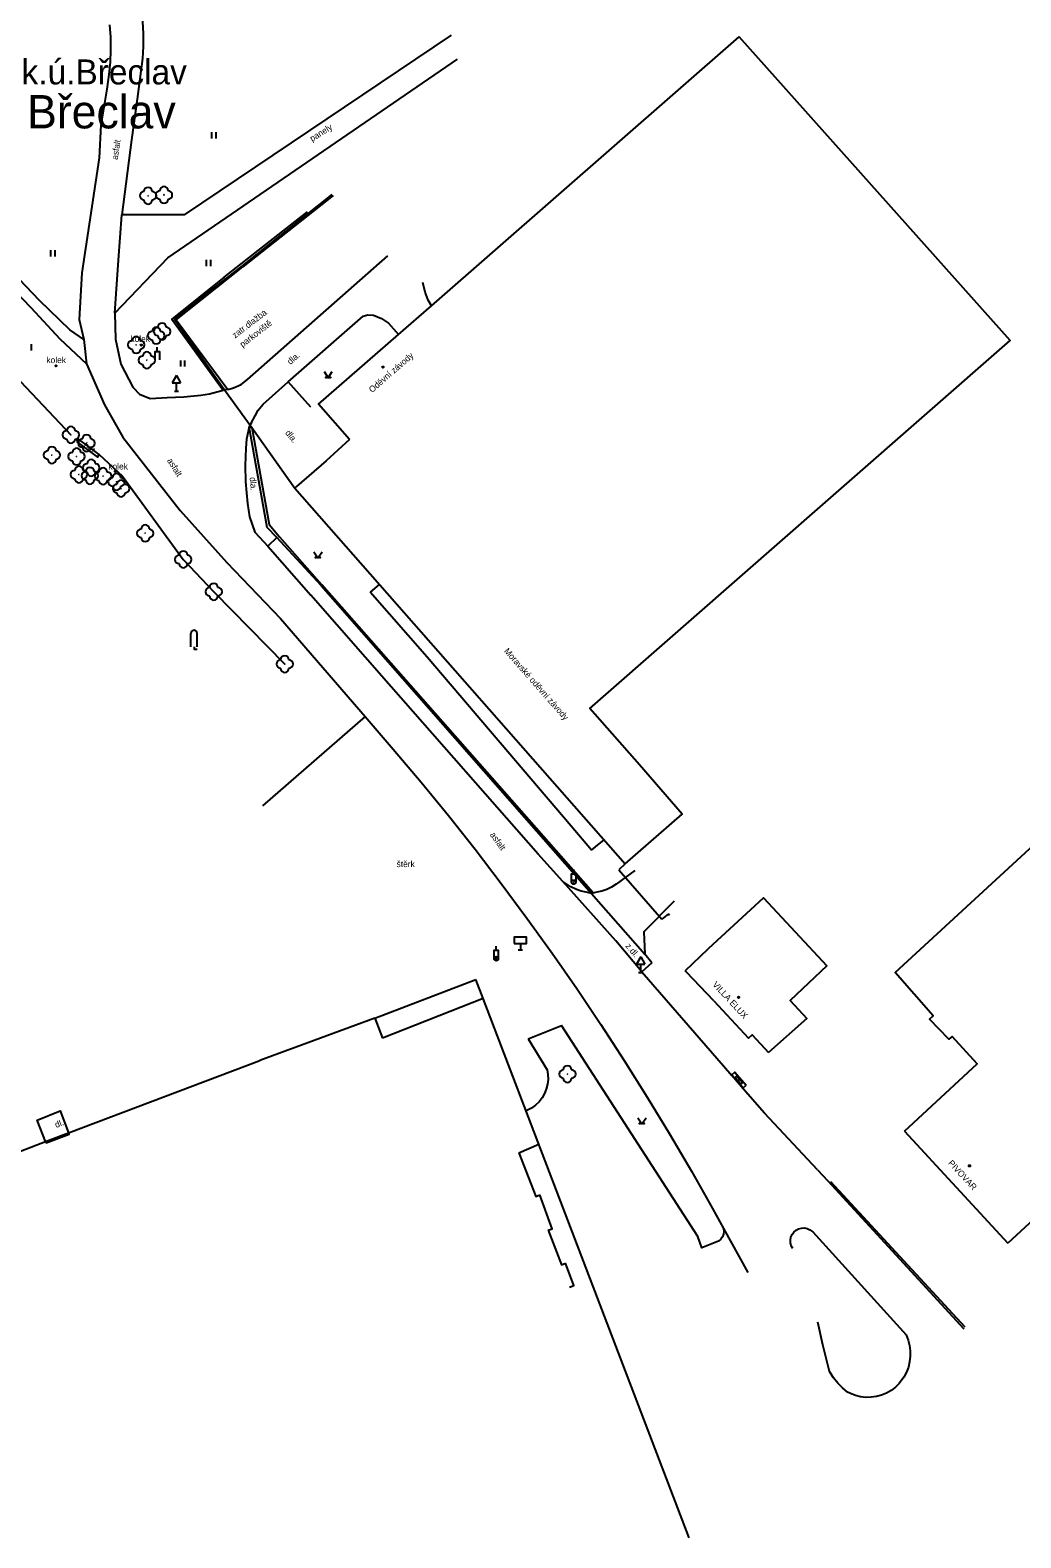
# Model space of a CAD drawing. Extents: x -584400 to -581602, y -1210894 to -1208793.
# Drawn here: x -583945.9 to -583827, y -1210882.6 to -1210701.6 of the extents above; entities that cross this region are included whole.
import ezdxf

# ---------------------------------------------------------------- set-up
doc = ezdxf.new("R2010")
doc.units = 0
for name, color, linetype in [('BUDOVY_MĚŘ', 7, 'Continuous'), ('BUDOVY_NEMĚŘ', 7, 'Continuous'), ('NÁZEV_K_Ú', 7, 'Continuous'), ('NÁZVY_SÍDEL_JEDNOTKY', 7, 'Continuous'), ('POMOC_POPIS', 7, 'Continuous'), ('ROZHRANÍ_PLOCH', 7, 'Continuous'), ('ZELEŇ', 7, 'Continuous'), ('ZN_BP', 7, 'Continuous'), ('ZN_BUDOV', 7, 'Continuous'), ('ZN_DOPLŇKOVÉ', 7, 'Continuous'), ('ZN_KULTUR', 7, 'Continuous')]:
    doc.layers.add(name, color=color, linetype=linetype)

msp = doc.modelspace()

# ---------------------------------------------------------------- linework, layer by layer
at = {"layer": 'BUDOVY_MĚŘ'}
for points in [[(-583897.74, -1210734.73), (-583860.8, -1210702.45)], [(-583901.7, -1210738.18), (-583897.74, -1210734.73)], [(-583907.56, -1210750.79), (-583911.28, -1210746.56), (-583901.7, -1210738.18)], [(-583907.56, -1210750.79), (-583910.38, -1210753.34), (-583913.92, -1210756.44), (-583914.14, -1210756.64), (-583874.49, -1210801.73)], [(-583840.92, -1210833.8), (-583832.22, -1210825.72), (-583835.22, -1210822.47), (-583835.6, -1210822.79), (-583837.93, -1210820.38), (-583837.49, -1210819.98), (-583842.06, -1210814.79), (-583822.9, -1210797.13), (-583814.95, -1210805.44), (-583799.2, -1210790.92), (-583799.71, -1210790.37), (-583789.52, -1210780.99), (-583777.17, -1210794.5), (-583787.28, -1210803.82), (-583788.25, -1210802.81), (-583802.29, -1210815.7), (-583799.16, -1210819.07), (-583805.28, -1210824.73), (-583804.74, -1210825.32), (-583828.53, -1210847.25)], [(-583864.44, -1210811.87), (-583857.85, -1210805.81), (-583850.26, -1210813.98), (-583854.68, -1210818.12), (-583852.67, -1210820.29), (-583857.27, -1210824.37)], [(-583864.44, -1210811.87), (-583864.58, -1210812.01), (-583867.27, -1210814.56)], [(-583863.83, -1210818.19), (-583867.09, -1210814.75), (-583867.27, -1210814.56)], [(-583904.53, -1210820.24), (-583892.4, -1210815.6)], [(-583891.52, -1210817.91), (-583892.4, -1210815.6)], [(-583891.52, -1210817.91), (-583903.61, -1210822.65)], [(-583866.78, -1210882.64), (-583891.52, -1210817.91)], [(-583863.83, -1210818.19), (-583859.67, -1210822.66), (-583859.24, -1210822.26), (-583857.27, -1210824.37)], [(-583904.53, -1210820.24), (-583918.35, -1210825.34)], [(-583904.53, -1210820.24), (-583903.61, -1210822.65)], [(-583941.29, -1210834.02), (-583918.35, -1210825.34)], [(-583944.05, -1210835.08), (-583941.29, -1210834.02)], [(-583840.92, -1210833.8), (-583828.53, -1210847.25)], [(-583952.52, -1210838.29), (-583944.05, -1210835.08)], [(-583887.24, -1210836.42), (-583884.83, -1210835.4)], [(-583887.24, -1210836.42), (-583885.21, -1210841.66), (-583884.71, -1210841.48)], [(-583883.73, -1210845.72), (-583883.24, -1210845.54), (-583884.71, -1210841.48)], [(-583883.73, -1210845.72), (-583882.13, -1210849.87), (-583881.64, -1210849.68)], [(-583881.14, -1210852.53), (-583880.64, -1210852.34), (-583881.64, -1210849.68)]]:
    msp.add_lwpolyline(points, dxfattribs=at)
at = {"layer": 'BUDOVY_NEMĚŘ'}
msp.add_lwpolyline([(-583874.49, -1210801.73), (-583867.61, -1210795.75), (-583872.77, -1210789.86), (-583878.7, -1210783.09), (-583828.25, -1210738.89), (-583860.8, -1210702.45)], dxfattribs=at)
at = {"layer": 'ROZHRANÍ_PLOCH'}
for points in [[(-583933.99, -1210693.27), (-583933.52, -1210694.7), (-583933.13, -1210696.15), (-583932.81, -1210697.62), (-583932.58, -1210699.1), (-583932.42, -1210700.59), (-583932.34, -1210702.09), (-583932.35, -1210703.59), (-583932.43, -1210705.06), (-583933.05, -1210709.95), (-583933.75, -1210714.83), (-583934.92, -1210723.8)], [(-583936.38, -1210701), (-583936.28, -1210702.5), (-583936.26, -1210704), (-583936.32, -1210705.49), (-583936.46, -1210706.99), (-583936.72, -1210708.72), (-583937.44, -1210713.06), (-583937.61, -1210716.96)], [(-583927.38, -1210723.8), (-583895.31, -1210702.23)], [(-583935.74, -1210735.61), (-583929.37, -1210728.99), (-583894.6, -1210705.12)], [(-583937.61, -1210716.96), (-583939.69, -1210730.77), (-583940.02, -1210736.39), (-583939.45, -1210738.79)], [(-583935.74, -1210735.61), (-583935.32, -1210729.24), (-583934.92, -1210723.8)], [(-583927.38, -1210723.8), (-583934.92, -1210723.8)], [(-583951.19, -1210729.43), (-583945.81, -1210734.96), (-583942.33, -1210738.72), (-583939.14, -1210741.69)], [(-583939.45, -1210738.79), (-583941.14, -1210737.64), (-583944.79, -1210734.09), (-583950.43, -1210728.22)], [(-583919.83, -1210743.57), (-583902.98, -1210728.72)], [(-583897.74, -1210734.73), (-583898.11, -1210734.06), (-583898.5, -1210733.12), (-583898.77, -1210731.94)], [(-583935.74, -1210735.61), (-583935.67, -1210738.75), (-583935.02, -1210741.76), (-583933.59, -1210744.52), (-583932.78, -1210745.35), (-583931.51, -1210745.85), (-583929.47, -1210745.75), (-583927.44, -1210745.68), (-583925.42, -1210745.46), (-583924.38, -1210745.32), (-583922.74, -1210744.87)], [(-583914.92, -1210743.86), (-583905.92, -1210735.98), (-583905.38, -1210735.83), (-583904.7, -1210735.88), (-583903.74, -1210736.28), (-583902.88, -1210736.84), (-583901.7, -1210738.18)], [(-583939.45, -1210738.79), (-583939.14, -1210741.69), (-583936.97, -1210746.64), (-583934.79, -1210750.49), (-583927.9, -1210759.31), (-583922.3, -1210765.55), (-583915.86, -1210772.26)], [(-583922.16, -1210744.79), (-583921.49, -1210744.57), (-583920.59, -1210744.18), (-583919.83, -1210743.57)], [(-583919.34, -1210748.74), (-583918.9, -1210747.94), (-583918.54, -1210747.27), (-583917.92, -1210746.53), (-583914.92, -1210743.86)], [(-583912.21, -1210746.89), (-583914.92, -1210743.86)], [(-583922.16, -1210744.79), (-583922.74, -1210744.87)], [(-583919.6, -1210749.25), (-583919.92, -1210750.75), (-583920.03, -1210751.83), (-583920.1, -1210753.92), (-583920.06, -1210755.84), (-583919.95, -1210757.18), (-583919.82, -1210758.47), (-583919.57, -1210760.09), (-583918.93, -1210761.92), (-583917.36, -1210763.61)], [(-583919.34, -1210748.74), (-583919.6, -1210749.25)], [(-583919.29, -1210749.36), (-583914.14, -1210756.64)], [(-583916.29, -1210762.55), (-583917.36, -1210763.61)], [(-583917.36, -1210763.61), (-583912.23, -1210769.48)], [(-583903.99, -1210768.18), (-583905.07, -1210769.12)], [(-583878.5, -1210800.09), (-583880.95, -1210797.19), (-583898.26, -1210776.93), (-583905.07, -1210769.12)], [(-583881.94, -1210803.86), (-583884.91, -1210800.55), (-583902.55, -1210780.48), (-583912.23, -1210769.48)], [(-583915.86, -1210772.26), (-583905.7, -1210784.05)], [(-583905.7, -1210784.05), (-583918, -1210794.77)], [(-583905.7, -1210784.05), (-583902.31, -1210787.95), (-583898.97, -1210791.91), (-583895.7, -1210795.92), (-583892.49, -1210799.98), (-583889.34, -1210804.09), (-583886.26, -1210808.25), (-583883.24, -1210812.45), (-583880.29, -1210816.71), (-583877.4, -1210821), (-583874.58, -1210825.34), (-583871.82, -1210829.72), (-583869.14, -1210834.15), (-583866.52, -1210838.61), (-583863.98, -1210843.12), (-583862.66, -1210845.52)], [(-583878.5, -1210800.09), (-583878.26, -1210799.89), (-583878.02, -1210799.69), (-583877.01, -1210798.86)], [(-583873.32, -1210802.54), (-583875.57, -1210804.18), (-583876.11, -1210804.52), (-583876.67, -1210804.8), (-583877.27, -1210804.99), (-583877.89, -1210805.11), (-583878.52, -1210805.3), (-583879.15, -1210805.12), (-583879.77, -1210805), (-583880.32, -1210804.82), (-583881.01, -1210804.48), (-583881.94, -1210803.86)], [(-583872.46, -1210814.71), (-583875.59, -1210810.98), (-583881.94, -1210803.86)], [(-583868.58, -1210806.2), (-583872.24, -1210809.88), (-583872.12, -1210812.59)], [(-583886.1, -1210822.75), (-583882.1, -1210821.14)], [(-583862.66, -1210845.52), (-583862.62, -1210845.85), (-583862.66, -1210846.18), (-583862.78, -1210846.5), (-583862.97, -1210846.78), (-583863.27, -1210847.03), (-583865.28, -1210847.84), (-583865.75, -1210846.48), (-583882.1, -1210821.14)], [(-583886.1, -1210822.75), (-583883.84, -1210826.44), (-583883.74, -1210827.02), (-583883.73, -1210827.61), (-583883.79, -1210828.19), (-583883.94, -1210828.76), (-583884.16, -1210829.3), (-583884.45, -1210829.81), (-583884.81, -1210830.28), (-583885.23, -1210830.69), (-583885.7, -1210831.04), (-583886.36, -1210831.39)], [(-583861.67, -1210827.06), (-583861.29, -1210826.73), (-583859.94, -1210828.29)], [(-583861.67, -1210827.06), (-583860.32, -1210828.62), (-583859.94, -1210828.29)], [(-583861.26, -1210827.38), (-583861.09, -1210827.2), (-583860.74, -1210827.58)], [(-583861.26, -1210827.38), (-583860.91, -1210827.76)], [(-583860.91, -1210827.76), (-583860.74, -1210827.58)], [(-583860.91, -1210827.76), (-583860.54, -1210828.17)], [(-583860.74, -1210827.58), (-583860.37, -1210827.99), (-583860.54, -1210828.17)], [(-583944.05, -1210835.08), (-583945.06, -1210832.48), (-583942.29, -1210831.38), (-583941.29, -1210834.02)], [(-583944.05, -1210835.08), (-583943.99, -1210835.23), (-583941.23, -1210834.17), (-583941.29, -1210834.02)], [(-583850.14, -1210839.78), (-583833.82, -1210857.54)], [(-583862.66, -1210845.52), (-583859.75, -1210850.77)], [(-583854.36, -1210847.89), (-583854.53, -1210847.58), (-583854.63, -1210847.24), (-583854.64, -1210846.89), (-583854.58, -1210846.54), (-583854.44, -1210846.22), (-583854.23, -1210845.93), (-583853.96, -1210845.7), (-583853.65, -1210845.54), (-583853.31, -1210845.45), (-583852.96, -1210845.44), (-583852.61, -1210845.51), (-583852.29, -1210845.65), (-583851.95, -1210845.92), (-583840.75, -1210858.28), (-583840.51, -1210858.89), (-583840.35, -1210859.53), (-583840.26, -1210860.19), (-583840.25, -1210860.84), (-583840.32, -1210861.5), (-583840.47, -1210862.14), (-583840.7, -1210862.76), (-583841, -1210863.35), (-583841.56, -1210864.13), (-583842.02, -1210864.57), (-583842.54, -1210864.95), (-583843.09, -1210865.27), (-583843.68, -1210865.51), (-583844.3, -1210865.68), (-583844.93, -1210865.77), (-583845.56, -1210865.78), (-583846.2, -1210865.71), (-583846.82, -1210865.56), (-583847.41, -1210865.33), (-583847.76, -1210865.16), (-583848.38, -1210864.65), (-583848.94, -1210864.08), (-583849.44, -1210863.45), (-583849.95, -1210862.66), (-583850.72, -1210859.48), (-583851.33, -1210856.73)]]:
    msp.add_lwpolyline(points, dxfattribs=at)
at = {"layer": 'ZELEŇ'}
for points in [[(-583955.11, -1210734.64), (-583951.03, -1210740.46), (-583949.81, -1210740.99), (-583941.02, -1210750.23)], [(-583937.61, -1210752.6), (-583934.81, -1210755.18), (-583927.52, -1210765.18), (-583923.87, -1210769.06), (-583915.34, -1210777.74)]]:
    msp.add_lwpolyline(points, dxfattribs=at)
for centre in [(-583931.75, -1210721.52), (-583929.84, -1210721.43), (-583930.78, -1210738.31), (-583930.07, -1210737.81), (-583933.18, -1210739.43), (-583931.9, -1210741.27), (-583941.02, -1210750.23), (-583939.14, -1210751.22), (-583943.3, -1210752.65), (-583940.33, -1210752.84), (-583938.57, -1210754.19), (-583940.05, -1210754.99), (-583938.74, -1210755.13), (-583937.15, -1210755.19), (-583935.54, -1210755.87), (-583935, -1210756.67), (-583932.1, -1210762.05), (-583927.52, -1210765.18), (-583923.87, -1210769.06), (-583915.34, -1210777.74), (-583881.4, -1210826.96)]:
    msp.add_circle(centre, 0.0005, dxfattribs=at)
for centre, start, end in [((-583929.84, -1210720.93), 0, 180), ((-583932.25, -1210721.52), 90, 270), ((-583931.75, -1210721.02), 0, 180), ((-583931.75, -1210722.02), 180, 360), ((-583931.25, -1210721.52), 270, 90), ((-583930.34, -1210721.43), 90, 270), ((-583929.84, -1210721.93), 180, 360), ((-583929.34, -1210721.43), 270, 90), ((-583933.18, -1210738.93), 0, 180), ((-583931.28, -1210738.31), 90, 270), ((-583930.78, -1210737.81), 0, 180), ((-583930.57, -1210737.81), 90, 270), ((-583930.07, -1210737.31), 0, 180), ((-583930.07, -1210738.31), 180, 360), ((-583930.28, -1210738.31), 270, 90), ((-583929.57, -1210737.81), 270, 90), ((-583933.68, -1210739.43), 90, 270), ((-583933.18, -1210739.93), 180, 360), ((-583932.68, -1210739.43), 270, 90), ((-583931.9, -1210740.77), 0, 180), ((-583930.78, -1210738.81), 180, 360), ((-583932.4, -1210741.27), 90, 270), ((-583931.9, -1210741.77), 180, 360), ((-583931.4, -1210741.27), 270, 90), ((-583941.02, -1210749.73), 0, 180), ((-583941.52, -1210750.23), 90, 270), ((-583941.02, -1210750.73), 180, 360), ((-583940.52, -1210750.23), 270, 90), ((-583939.64, -1210751.22), 90, 270), ((-583939.14, -1210750.72), 0, 180), ((-583938.64, -1210751.22), 270, 90), ((-583943.8, -1210752.65), 90, 270), ((-583943.3, -1210752.15), 0, 180), ((-583942.8, -1210752.65), 270, 90), ((-583940.83, -1210752.84), 90, 270), ((-583940.33, -1210752.34), 0, 180), ((-583939.83, -1210752.84), 270, 90), ((-583939.14, -1210751.72), 180, 360), ((-583943.3, -1210753.15), 180, 360), ((-583940.55, -1210754.99), 90, 270), ((-583940.33, -1210753.34), 180, 360), ((-583940.05, -1210754.49), 0, 180), ((-583939.24, -1210755.13), 90, 270), ((-583939.07, -1210754.19), 90, 270), ((-583939.55, -1210754.99), 270, 90), ((-583938.74, -1210754.63), 0, 180), ((-583938.57, -1210753.69), 0, 180), ((-583938.57, -1210754.69), 180, 360), ((-583938.24, -1210755.13), 270, 90), ((-583937.65, -1210755.19), 90, 270), ((-583938.07, -1210754.19), 270, 90), ((-583937.15, -1210754.69), 0, 180), ((-583936.65, -1210755.19), 270, 90), ((-583935.54, -1210755.37), 0, 180), ((-583940.05, -1210755.49), 180, 360), ((-583938.74, -1210755.63), 180, 360), ((-583937.15, -1210755.69), 180, 360), ((-583936.04, -1210755.87), 90, 270), ((-583935.54, -1210756.37), 180, 360), ((-583935.5, -1210756.67), 90, 270), ((-583935, -1210756.17), 0, 180), ((-583935.04, -1210755.87), 270, 90), ((-583934.5, -1210756.67), 270, 90), ((-583935, -1210757.17), 180, 360), ((-583932.6, -1210762.05), 90, 270), ((-583932.1, -1210761.55), 0, 180), ((-583931.6, -1210762.05), 270, 90), ((-583932.1, -1210762.55), 180, 360), ((-583928.02, -1210765.18), 90, 270), ((-583927.52, -1210764.68), 0, 180), ((-583927.52, -1210765.68), 180, 360), ((-583927.02, -1210765.18), 270, 90), ((-583924.37, -1210769.06), 90, 270), ((-583923.87, -1210768.56), 0, 180), ((-583923.37, -1210769.06), 270, 90), ((-583923.87, -1210769.56), 180, 360), ((-583915.84, -1210777.74), 90, 270), ((-583915.34, -1210777.24), 0, 180), ((-583915.34, -1210778.24), 180, 360), ((-583914.84, -1210777.74), 270, 90), ((-583881.9, -1210826.96), 90, 270), ((-583881.4, -1210826.46), 0, 180), ((-583880.9, -1210826.96), 270, 90), ((-583881.4, -1210827.46), 180, 360)]:
    msp.add_arc(centre, 0.5, start, end, dxfattribs=at)
at = {"layer": 'ZN_BP'}
for centre in [(-583932.57, -1210739.45), (-583942.81, -1210741.95), (-583935.68, -1210754.61)]:
    msp.add_circle(centre, 0.075, dxfattribs=at)
at = {"layer": 'ZN_BUDOV'}
for centre in [(-583903.56, -1210742.1), (-583860.86, -1210817.76), (-583833.13, -1210837.98)]:
    msp.add_circle(centre, 0.0875, dxfattribs=at)
at = {"layer": 'ZN_DOPLŇKOVÉ'}
for p, q in [((-583930.65, -1210740.22), (-583930.65, -1210739.72)), ((-583928.34, -1210743.1), (-583928.84, -1210743.97)), ((-583928.84, -1210743.97), (-583927.84, -1210743.97)), ((-583928.34, -1210743.1), (-583927.84, -1210743.97)), ((-583928.34, -1210744.97), (-583928.34, -1210743.97)), ((-583928.59, -1210744.97), (-583928.09, -1210744.97)), ((-583880.65, -1210802.92), (-583880.65, -1210802.42)), ((-583889.95, -1210812.11), (-583889.95, -1210811.61)), ((-583887.3, -1210812.05), (-583886.8, -1210812.05)), ((-583887.05, -1210811.3), (-583887.05, -1210812.05)), ((-583872.61, -1210812.89), (-583873.11, -1210813.76)), ((-583873.11, -1210813.76), (-583872.11, -1210813.76)), ((-583872.61, -1210812.89), (-583872.11, -1210813.76)), ((-583872.61, -1210814.76), (-583872.61, -1210813.76)), ((-583872.86, -1210814.76), (-583872.36, -1210814.76))]:
    msp.add_line(p, q, dxfattribs=at)
for points in [[(-583909.69, -1210721.37), (-583920.45, -1210729.92), (-583928.61, -1210736.31)], [(-583909.52, -1210721.51), (-583920.37, -1210730.05)], [(-583922.63, -1210731.28), (-583912.63, -1210723.47)], [(-583922.63, -1210731.28), (-583928.9, -1210736.33), (-583922.74, -1210744.87)], [(-583928.37, -1210736.44), (-583920.37, -1210730.05)], [(-583928.61, -1210736.31), (-583922.67, -1210744.69)], [(-583928.37, -1210736.44), (-583922.16, -1210744.79)], [(-583930.9, -1210741.22), (-583930.9, -1210740.22), (-583930.4, -1210740.22), (-583930.4, -1210741.22)], [(-583922.67, -1210744.69), (-583919.29, -1210749.36)], [(-583917.45, -1210761.36), (-583919.6, -1210749.25)], [(-583919.6, -1210749.25), (-583919.29, -1210749.36)], [(-583919.29, -1210749.36), (-583917.2, -1210760.99)], [(-583940.14, -1210750.72), (-583940.34, -1210751.01)], [(-583940.34, -1210751.01), (-583937.81, -1210752.89), (-583937.61, -1210752.6), (-583940.14, -1210750.72)], [(-583910.97, -1210768.32), (-583916.29, -1210762.55), (-583917.45, -1210761.36)], [(-583917.2, -1210760.99), (-583915.98, -1210762.47)], [(-583915.98, -1210762.47), (-583910.88, -1210768.25)], [(-583910.97, -1210768.32), (-583878.52, -1210805.3)], [(-583878.52, -1210805.3), (-583878.37, -1210805.17), (-583910.88, -1210768.25)], [(-583874.49, -1210801.73), (-583875.25, -1210802.43)], [(-583880.9, -1210803.92), (-583880.9, -1210802.92), (-583880.4, -1210802.92), (-583880.4, -1210803.92)], [(-583875.25, -1210802.43), (-583870.06, -1210808.36)], [(-583878.52, -1210805.3), (-583872.12, -1210812.59)], [(-583869.25, -1210807.72), (-583870.06, -1210808.36)], [(-583869.25, -1210807.72), (-583869.13, -1210807.88)], [(-583890.2, -1210813.11), (-583890.2, -1210812.11), (-583889.7, -1210812.11), (-583889.7, -1210813.11)], [(-583871.26, -1210813.62), (-583872.12, -1210812.59)], [(-583871.26, -1210813.62), (-583872.46, -1210814.71), (-583862.67, -1210825.96)], [(-583862.67, -1210825.96), (-583861.68, -1210827.12)], [(-583860.29, -1210828.74), (-583861.68, -1210827.12)], [(-583857.76, -1210831.67), (-583860.29, -1210828.74)], [(-583851.39, -1210838.46), (-583857.76, -1210831.67)], [(-583851.39, -1210838.46), (-583850.14, -1210839.78)], [(-583833.65, -1210857.35), (-583849.76, -1210839.92)]]:
    msp.add_lwpolyline(points, dxfattribs=at)
msp.add_lwpolyline([(-583887.8, -1210811.3), (-583886.3, -1210811.3), (-583886.3, -1210810.55), (-583887.8, -1210810.55)], close=True, dxfattribs=at)
for centre, radius in [((-583880.65, -1210803.92), 0.25), ((-583880.65, -1210803.92), 0.005), ((-583889.95, -1210813.11), 0.25), ((-583889.95, -1210813.11), 0.005)]:
    msp.add_circle(centre, radius, dxfattribs=at)
at = {"layer": 'ZN_KULTUR'}
for p, q in [((-583924.08, -1210714.66), (-583924.08, -1210713.91)), ((-583923.58, -1210714.66), (-583923.58, -1210713.91)), ((-583943.42, -1210728.81), (-583943.42, -1210728.06)), ((-583942.92, -1210728.81), (-583942.92, -1210728.06)), ((-583924.73, -1210729.97), (-583924.73, -1210729.22)), ((-583924.23, -1210729.97), (-583924.23, -1210729.22)), ((-583945.73, -1210740.09), (-583945.73, -1210739.34)), ((-583927.82, -1210742.04), (-583927.82, -1210741.29)), ((-583927.32, -1210742.04), (-583927.32, -1210741.29)), ((-583926.6, -1210775.69), (-583926.6, -1210774.06)), ((-583925.85, -1210775.69), (-583925.85, -1210774.06))]:
    msp.add_line(p, q, dxfattribs=at)
for points in [[(-583910.63, -1210742.63), (-583910.13, -1210743.38), (-583909.63, -1210742.63)], [(-583911.86, -1210764.26), (-583911.36, -1210765.01), (-583910.86, -1210764.26)], [(-583926.23, -1210775.69), (-583926.23, -1210775.94), (-583925.85, -1210775.94)], [(-583872.96, -1210832.2), (-583872.46, -1210832.95), (-583871.96, -1210832.2)]]:
    msp.add_lwpolyline(points, dxfattribs=at)
for centre in [(-583910.38, -1210743.33), (-583909.88, -1210743.33), (-583911.61, -1210764.96), (-583911.11, -1210764.96), (-583872.71, -1210832.9), (-583872.21, -1210832.9)]:
    msp.add_circle(centre, 0.05, dxfattribs=at)
msp.add_arc((-583926.23, -1210774.06), 0.375, 0, 180, dxfattribs=at)

# ---------------------------------------------------------------- texts
at = {"layer": 'NÁZEV_K_Ú'}
msp.add_text('k.ú.Břeclav', height=3, dxfattribs=at).set_placement((-583946.94, -1210708.16))
at = {"layer": 'NÁZVY_SÍDEL_JEDNOTKY'}
msp.add_text('Břeclav', height=4, dxfattribs=at).set_placement((-583946.27, -1210713.44))
at = {"layer": 'POMOC_POPIS'}
for s, rotation, p in [('panely', 32.0551, (-583912.05, -1210715.05)), ('asfalt', 81.761, (-583935.4, -1210717.24)), ('zatr.dlažba', 37.5517, (-583921.31, -1210738.68)), ('parkoviště', 37.875, (-583920.4, -1210739.77)), ('Oděvní závody', 41.1473, (-583904.85, -1210745.22)), ('dla.', 40.9366, (-583914.67, -1210741.85)), ('bet.', 324.6146, (-583939.58, -1210751.66)), ('dla.', 309.7826, (-583915.34, -1210750.03)), ('asfalt', 302.0619, (-583929.51, -1210753.3)), ('dla.', 275.3678, (-583919.56, -1210755.34)), ('Moravské oděvní závody', 311.3288, (-583889.07, -1210776.23)), ('asfalt', 305.3854, (-583890.75, -1210798.24)), ('z.dl.', 310.0015, (-583874.49, -1210811.63)), ('VILLA ELUX', 312.918, (-583864.05, -1210816.27)), (' dl.', 21.659, (-583943.03, -1210833.55)), ('PIVOVAR', 312.803, (-583835.75, -1210837.7))]:
    msp.add_text(s, height=0.75, rotation=rotation, dxfattribs=at).set_placement(p)
for s, p in [('kolek', (-583933.87, -1210739.08)), ('kolek', (-583943.95, -1210741.62)), ('kolek', (-583936.52, -1210754.39)), ('štěrk', (-583901.91, -1210802.12))]:
    msp.add_text(s, height=0.75, dxfattribs=at).set_placement(p)

doc.saveas('drawing.dxf')
